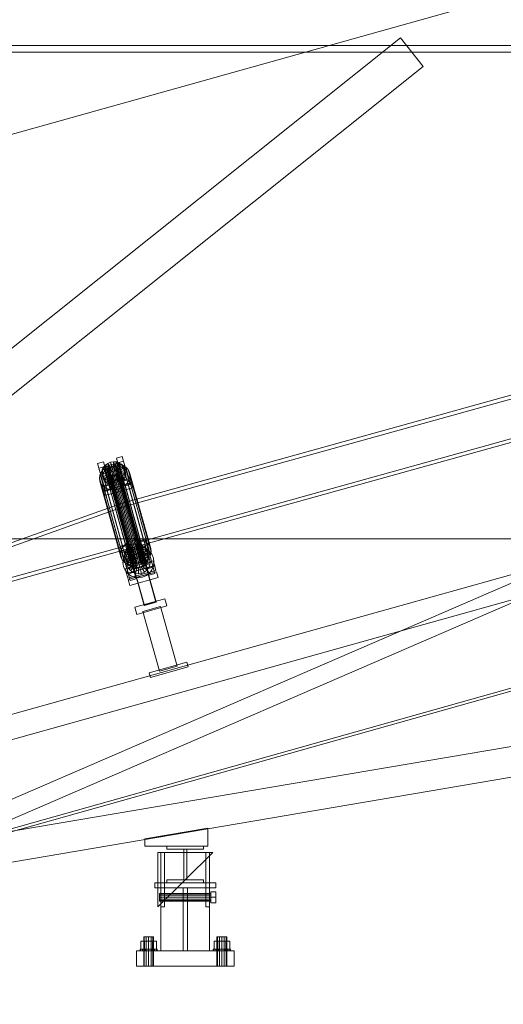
# Model space of a CAD drawing. Header units: millimetres. Extents: x -1970 to 61924, y -58230 to 6847.
# Tile 434 of 656: x 1734 to 2526, y -62 to 1550. Entities that reach past the tile are written whole.
import ezdxf

# ---------------------------------------------------------------- set-up
doc = ezdxf.new("R2010")
doc.units = ezdxf.units.MM
for name, color, linetype, lineweight in [('COTAS_O', 1, 'Continuous', 0), ('COTAS_P', 1, 'Continuous', 0), ('lateral_C01', 7, 'Continuous', 0), ('lateral_tolva', 7, 'Continuous', 0)]:
    doc.layers.add(name, color=color, linetype=linetype, lineweight=lineweight)
doc.dimstyles.new('R19_100', dxfattribs={"dimtxt": 250, "dimasz": 150, "dimexe": 150, "dimexo": 80, "dimgap": 100, "dimtad": 1, "dimtih": 1, "dimtoh": 1, "dimdsep": 46, "dimcen": 0.09, "dimadec": 0, "dimazin": 0, "dimtfac": 1, "dimtdec": 4, "dimtofl": 0, "dimtmove": 0, "dimatfit": 3, "dimfxl": 1, "dimtolj": 1, "dimtzin": 0, "dimarcsym": 0})

# ---------------------------------------------------------------- blocks, each defined once
blk = doc.blocks.new('DIM_R26_1')
at = {"layer": 'COTAS_P'}
for p, q in [((807.3, 1106.7), (9950.7, 3666.7)), ((9950.7, 3666.7), (9794.1, 3669.6)), ((9950.7, 3666.7), (9818.4, 3582.9)), ((10193.4, 2800), (9950.7, 3666.7)), ((807.3, 1106.7), (939.7, 1190.4)), ((1050, 240), (807.3, 1106.7)), ((807.3, 1106.7), (963.9, 1103.8))]:
    blk.add_line(p, q, dxfattribs=at)
blk.add_text('9495 P', height=250, rotation=15.6414, dxfattribs=at).set_placement((5352.1, 2483))
blk = doc.blocks.new('DIM_R26_17')
at = {"layer": 'COTAS_O'}
for p, q in [((1349.2, 1600), (1349.2, 700)), ((4799.2, 1600), (4799.2, 700)), ((1349.2, 700), (1499.2, 745)), ((4799.2, 700), (4649.2, 745)), ((1349.2, 700), (4799.2, 700)), ((1349.2, 700), (1499.2, 655)), ((4799.2, 700), (4649.2, 655))]:
    blk.add_line(p, q, dxfattribs=at)
blk.add_text('3450 O', height=250, dxfattribs=at).set_placement((3074.2, 800))
blk = doc.blocks.new('DIM_R26_28')
at = {"layer": 'COTAS_P'}
for p, q in [((-850, 0), (-850, -2500)), ((61924.1, 0), (61924.1, -2500)), ((-850, -2500), (-700, -2455)), ((61924.1, -2500), (61774.1, -2455)), ((-850, -2500), (61924.1, -2500)), ((-850, -2500), (-700, -2545)), ((61924.1, -2500), (61774.1, -2545))]:
    blk.add_line(p, q, dxfattribs=at)
blk.add_text('62774.13 P', height=250, dxfattribs=at).set_placement((30537.1, -2400))

msp = doc.modelspace()

# ---------------------------------------------------------------- linework, layer by layer
at = {"layer": 'lateral_C01'}
for p, q in [((1103.221, 51.156), (10242.208, 2626.749)), ((1104.577, 46.344), (10243.564, 2621.936)), ((2846.1, 1020.894), (1901.94, 758.281)), ((1903.548, 752.5), (2847.707, 1015.113)), ((1920.384, 691.969), (2864.544, 954.582)), ((2866.152, 948.801), (1921.992, 686.188)), ((1861.981, 823.4), (1871.61, 826.096)), ((1864.132, 815.664), (1861.981, 823.4)), ((1861.981, 823.4), (1872.613, 785.546)), ((1871.61, 826.096), (1873.762, 818.36)), ((1882.243, 788.242), (1871.61, 826.096)), ((1874.658, 820.786), (1878.651, 823.519)), ((1878.651, 823.519), (1883.243, 825.355)), ((1883.283, 816.599), (1878.651, 823.519)), ((1878.651, 823.519), (1880.495, 816.888)), ((1883.243, 825.355), (1888.122, 826.17)), ((1885.458, 817.469), (1883.243, 825.355)), ((1883.243, 825.355), (1885.087, 818.724)), ((1884.284, 821.561), (1890.806, 822.651)), ((1887.769, 817.855), (1888.122, 826.17)), ((1888.122, 826.17), (1892.955, 825.909)), ((1888.122, 826.17), (1889.966, 819.539)), ((1890.058, 817.731), (1892.955, 825.909)), ((1890.806, 822.651), (1897.268, 822.301)), ((1890.806, 822.651), (1925.39, 698.316)), ((1892.17, 817.106), (1897.413, 824.589)), ((1892.796, 832.028), (1902.425, 834.724)), ((1894.947, 824.292), (1892.796, 832.028)), ((1892.796, 832.028), (1903.428, 794.174)), ((1892.955, 825.909), (1897.413, 824.589)), ((1892.955, 825.909), (1894.799, 819.278)), ((1904.577, 826.988), (1894.947, 824.292)), ((1905.58, 786.437), (1894.947, 824.292)), ((1897.413, 824.589), (1901.192, 822.299)), ((1897.413, 824.589), (1899.257, 817.958)), ((1902.425, 834.724), (1904.577, 826.988)), ((1913.058, 796.87), (1902.425, 834.724)), ((1904.577, 826.988), (1915.21, 789.133)), ((1873.762, 818.36), (1864.132, 815.664)), ((1874.765, 777.81), (1864.132, 815.664)), ((1865.915, 805.614), (1868.637, 810.851)), ((1868.637, 810.851), (1872.808, 815.453)), ((1868.637, 810.851), (1903.22, 686.517)), ((1868.689, 809.301), (1869.502, 813.427)), ((1878.564, 809.864), (1868.689, 809.301)), ((1868.689, 809.301), (1870.534, 802.67)), ((1869.155, 805.248), (1868.689, 809.301)), ((1878.785, 807.945), (1869.155, 805.248)), ((1869.502, 813.427), (1871.538, 817.344)), ((1878.949, 811.819), (1869.502, 813.427)), ((1869.502, 813.427), (1871.346, 806.796)), ((1871.346, 806.796), (1870.534, 802.67)), ((1873.382, 810.713), (1871.346, 806.796)), ((1871.346, 806.796), (1880.793, 805.187)), ((1871.538, 817.344), (1874.658, 820.786)), ((1879.913, 813.674), (1871.538, 817.344)), ((1871.538, 817.344), (1873.382, 810.713)), ((1872.808, 815.453), (1878.145, 819.106)), ((1872.808, 815.453), (1907.391, 691.118)), ((1876.503, 814.155), (1873.382, 810.713)), ((1873.382, 810.713), (1881.758, 807.043)), ((1873.762, 818.36), (1884.395, 780.506)), ((1881.392, 815.305), (1874.658, 820.786)), ((1874.658, 820.786), (1876.503, 814.155)), ((1880.495, 816.888), (1876.503, 814.155)), ((1876.503, 814.155), (1883.236, 808.673)), ((1878.145, 819.106), (1884.284, 821.561)), ((1878.145, 819.106), (1912.728, 694.771)), ((1878.257, 810.969), (1878.642, 812.924)), ((1878.477, 809.05), (1878.257, 810.969)), ((1878.257, 810.969), (1918.373, 666.741)), ((1879.289, 807.295), (1878.477, 809.05)), ((1878.477, 809.05), (1918.594, 664.821)), ((1878.949, 811.819), (1878.564, 809.864)), ((1880.408, 803.233), (1878.564, 809.864)), ((1878.564, 809.864), (1878.785, 807.945)), ((1878.642, 812.924), (1879.606, 814.779)), ((1878.642, 812.924), (1918.758, 668.695)), ((1880.629, 801.313), (1878.785, 807.945)), ((1878.785, 807.945), (1879.596, 806.19)), ((1879.913, 813.674), (1878.949, 811.819)), ((1880.793, 805.187), (1878.949, 811.819)), ((1880.635, 805.826), (1879.289, 807.295)), ((1879.289, 807.295), (1919.405, 663.067)), ((1879.606, 814.779), (1881.084, 816.41)), ((1879.606, 814.779), (1919.722, 670.551)), ((1881.392, 815.305), (1879.913, 813.674)), ((1881.758, 807.043), (1879.913, 813.674)), ((1885.087, 818.724), (1880.495, 816.888)), ((1880.495, 816.888), (1885.127, 809.968)), ((1880.793, 805.187), (1881.758, 807.043)), ((1881.084, 816.41), (1882.975, 817.704)), ((1881.084, 816.41), (1921.201, 672.182)), ((1883.283, 816.599), (1881.392, 815.305)), ((1883.236, 808.673), (1881.392, 815.305)), ((1881.758, 807.043), (1883.236, 808.673)), ((1882.975, 817.704), (1885.15, 818.574)), ((1882.975, 817.704), (1923.092, 673.476)), ((1883.236, 808.673), (1885.127, 809.968)), ((1885.458, 817.469), (1883.283, 816.599)), ((1885.127, 809.968), (1883.283, 816.599)), ((1884.284, 821.561), (1918.867, 697.226)), ((1889.966, 819.539), (1885.087, 818.724)), ((1885.087, 818.724), (1887.302, 810.838)), ((1885.127, 809.968), (1887.302, 810.838)), ((1885.15, 818.574), (1887.461, 818.96)), ((1885.15, 818.574), (1925.267, 674.346)), ((1887.769, 817.855), (1885.458, 817.469)), ((1887.302, 810.838), (1885.458, 817.469)), ((1887.302, 810.838), (1889.613, 811.224)), ((1887.461, 818.96), (1889.751, 818.836)), ((1887.461, 818.96), (1927.578, 674.732)), ((1890.058, 817.731), (1887.769, 817.855)), ((1889.613, 811.224), (1887.769, 817.855)), ((1889.966, 819.539), (1889.613, 811.224)), ((1889.613, 811.224), (1891.903, 811.1)), ((1889.751, 818.836), (1891.863, 818.211)), ((1889.751, 818.836), (1929.867, 674.608)), ((1894.799, 819.278), (1889.966, 819.539)), ((1892.17, 817.106), (1890.058, 817.731)), ((1891.903, 811.1), (1890.058, 817.731)), ((1893.204, 806.543), (1891.313, 805.248)), ((1891.863, 818.211), (1893.653, 817.127)), ((1891.863, 818.211), (1931.979, 673.983)), ((1894.799, 819.278), (1891.903, 811.1)), ((1891.903, 811.1), (1894.014, 810.475)), ((1893.96, 816.021), (1892.17, 817.106)), ((1894.014, 810.475), (1892.17, 817.106)), ((1894.682, 808.173), (1893.204, 806.543)), ((1893.204, 806.543), (1933.32, 662.314)), ((1893.511, 805.438), (1894.989, 807.068)), ((1893.653, 817.127), (1894.999, 815.657)), ((1893.653, 817.127), (1933.769, 672.898)), ((1893.96, 816.021), (1901.192, 822.299)), ((1895.307, 814.552), (1893.96, 816.021)), ((1895.805, 809.39), (1893.96, 816.021)), ((1899.257, 817.958), (1894.014, 810.475)), ((1894.014, 810.475), (1895.805, 809.39)), ((1895.646, 810.029), (1894.682, 808.173)), ((1894.682, 808.173), (1934.798, 663.945)), ((1899.257, 817.958), (1894.799, 819.278)), ((1894.989, 807.068), (1895.954, 808.924)), ((1894.989, 807.068), (1903.365, 803.398)), ((1896.834, 800.437), (1894.989, 807.068)), ((1894.999, 815.657), (1895.811, 813.903)), ((1894.999, 815.657), (1935.116, 671.429)), ((1895.307, 814.552), (1904.035, 819.197)), ((1896.118, 812.798), (1895.307, 814.552)), ((1897.151, 807.921), (1895.307, 814.552)), ((1896.031, 811.983), (1895.646, 810.029)), ((1895.646, 810.029), (1935.763, 665.801)), ((1903.037, 815.668), (1895.805, 809.39)), ((1895.805, 809.39), (1897.151, 807.921)), ((1895.811, 813.903), (1896.031, 811.983)), ((1935.927, 669.675), (1895.811, 813.903)), ((1895.954, 808.924), (1896.339, 810.878)), ((1895.954, 808.924), (1905.401, 807.315)), ((1897.798, 802.293), (1895.954, 808.924)), ((1896.031, 811.983), (1936.148, 667.755)), ((1905.748, 815.494), (1896.118, 812.798)), ((1896.118, 812.798), (1897.963, 806.166)), ((1896.339, 810.878), (1896.118, 812.798)), ((1896.339, 810.878), (1906.214, 811.441)), ((1898.183, 804.247), (1896.339, 810.878)), ((1905.88, 812.566), (1897.151, 807.921)), ((1897.151, 807.921), (1897.963, 806.166)), ((1897.268, 822.301), (1903.228, 820.536)), ((1897.268, 822.301), (1931.851, 697.966)), ((1897.963, 806.166), (1907.592, 808.863)), ((1903.037, 815.668), (1899.257, 817.958)), ((1901.192, 822.299), (1904.035, 819.197)), ((1901.192, 822.299), (1903.037, 815.668)), ((1905.88, 812.566), (1903.037, 815.668)), ((1903.228, 820.536), (1908.28, 817.476)), ((1903.228, 820.536), (1937.811, 696.201)), ((1905.401, 807.315), (1903.365, 803.398)), ((1904.035, 819.197), (1905.748, 815.494)), ((1904.035, 819.197), (1905.88, 812.566)), ((1906.214, 811.441), (1905.401, 807.315)), ((1905.401, 807.315), (1907.245, 800.684)), ((1907.592, 808.863), (1905.748, 815.494)), ((1905.748, 815.494), (1906.214, 811.441)), ((1907.592, 808.863), (1905.88, 812.566)), ((1906.214, 811.441), (1908.058, 804.81)), ((1908.058, 804.81), (1907.592, 808.863)), ((1908.28, 817.476), (1912.08, 813.329)), ((1908.28, 817.476), (1942.863, 693.141)), ((1912.08, 813.329), (1914.37, 808.378)), ((1912.08, 813.329), (1946.663, 688.994)), ((1914.37, 808.378), (1914.993, 802.96)), ((1948.953, 684.043), (1914.37, 808.378)), ((1864.829, 800.099), (1865.915, 805.614)), ((1865.451, 794.681), (1864.829, 800.099)), ((1864.829, 800.099), (1899.412, 675.764)), ((1867.741, 789.73), (1865.451, 794.681)), ((1865.451, 794.681), (1900.034, 670.347)), ((1865.915, 805.614), (1900.498, 681.28)), ((1869.155, 805.248), (1871, 798.617)), ((1870.868, 801.545), (1869.155, 805.248)), ((1869.281, 786.314), (1915.504, 799.256)), ((1870.534, 802.67), (1880.408, 803.233)), ((1870.534, 802.67), (1871, 798.617)), ((1879.596, 806.19), (1870.868, 801.545)), ((1870.868, 801.545), (1872.712, 794.914)), ((1873.711, 798.443), (1870.868, 801.545)), ((1871, 798.617), (1880.629, 801.313)), ((1871, 798.617), (1872.712, 794.914)), ((1917.656, 791.52), (1871.433, 778.578)), ((1917.719, 791.37), (1871.497, 778.428)), ((1872.712, 794.914), (1881.44, 799.559)), ((1872.712, 794.914), (1875.555, 791.812)), ((1880.943, 804.721), (1873.711, 798.443)), ((1873.711, 798.443), (1875.555, 791.812)), ((1877.49, 796.153), (1873.711, 798.443)), ((1875.555, 791.812), (1882.787, 798.09)), ((1875.555, 791.812), (1879.334, 789.522)), ((1882.733, 803.636), (1877.49, 796.153)), ((1877.49, 796.153), (1879.334, 789.522)), ((1881.948, 794.833), (1877.49, 796.153)), ((1879.334, 789.522), (1884.577, 797.005)), ((1881.44, 799.559), (1879.596, 806.19)), ((1879.596, 806.19), (1880.943, 804.721)), ((1880.408, 803.233), (1880.793, 805.187)), ((1880.629, 801.313), (1880.408, 803.233)), ((1881.44, 799.559), (1880.629, 801.313)), ((1882.425, 804.742), (1880.635, 805.826)), ((1880.635, 805.826), (1920.752, 661.598)), ((1882.787, 798.09), (1880.943, 804.721)), ((1880.943, 804.721), (1882.733, 803.636)), ((1882.787, 798.09), (1881.44, 799.559)), ((1884.845, 803.011), (1881.948, 794.833)), ((1881.948, 794.833), (1883.793, 788.202)), ((1886.781, 794.572), (1881.948, 794.833)), ((1884.537, 804.116), (1882.425, 804.742)), ((1882.425, 804.742), (1922.542, 660.513)), ((1884.577, 797.005), (1882.733, 803.636)), ((1882.733, 803.636), (1884.845, 803.011)), ((1884.577, 797.005), (1882.787, 798.09)), ((1883.793, 788.202), (1886.689, 796.38)), ((1883.805, 786.343), (1903.064, 791.736)), ((1903.133, 791.491), (1883.873, 786.098)), ((1886.827, 803.992), (1884.537, 804.116)), ((1884.537, 804.116), (1924.654, 659.888)), ((1886.689, 796.38), (1884.577, 797.005)), ((1886.689, 796.38), (1884.845, 803.011)), ((1884.845, 803.011), (1887.134, 802.887)), ((1888.978, 796.256), (1886.689, 796.38)), ((1887.134, 802.887), (1886.781, 794.572)), ((1891.66, 795.387), (1886.781, 794.572)), ((1886.781, 794.572), (1888.626, 787.941)), ((1889.138, 804.379), (1886.827, 803.992)), ((1886.827, 803.992), (1926.943, 659.764)), ((1887.134, 802.887), (1889.445, 803.273)), ((1888.978, 796.256), (1887.134, 802.887)), ((1888.626, 787.941), (1888.978, 796.256)), ((1891.29, 796.642), (1888.978, 796.256)), ((1891.313, 805.248), (1889.138, 804.379)), ((1889.138, 804.379), (1929.254, 660.15)), ((1889.445, 803.273), (1891.62, 804.143)), ((1889.445, 803.273), (1891.66, 795.387)), ((1891.29, 796.642), (1889.445, 803.273)), ((1893.465, 797.512), (1891.29, 796.642)), ((1893.505, 788.756), (1891.29, 796.642)), ((1891.313, 805.248), (1931.429, 661.02)), ((1891.62, 804.143), (1893.511, 805.438)), ((1891.62, 804.143), (1896.252, 797.223)), ((1893.465, 797.512), (1891.62, 804.143)), ((1896.252, 797.223), (1891.66, 795.387)), ((1891.66, 795.387), (1893.505, 788.756)), ((1895.356, 798.806), (1893.465, 797.512)), ((1898.097, 790.592), (1893.465, 797.512)), ((1893.505, 788.756), (1898.097, 790.592)), ((1893.511, 805.438), (1900.245, 799.956)), ((1895.356, 798.806), (1893.511, 805.438)), ((1896.834, 800.437), (1895.356, 798.806)), ((1902.089, 793.325), (1895.356, 798.806)), ((1900.245, 799.956), (1896.252, 797.223)), ((1896.252, 797.223), (1898.097, 790.592)), ((1897.798, 802.293), (1896.834, 800.437)), ((1905.209, 796.767), (1896.834, 800.437)), ((1898.183, 804.247), (1897.798, 802.293)), ((1907.245, 800.684), (1897.798, 802.293)), ((1897.963, 806.166), (1898.183, 804.247)), ((1898.097, 790.592), (1902.089, 793.325)), ((1908.058, 804.81), (1898.183, 804.247)), ((1903.365, 803.398), (1900.245, 799.956)), ((1900.245, 799.956), (1902.089, 793.325)), ((1902.089, 793.325), (1905.209, 796.767)), ((1903.064, 791.736), (1903.133, 791.491)), ((1957.695, 596.625), (1903.064, 791.736)), ((1903.133, 791.491), (1957.764, 596.38)), ((1903.365, 803.398), (1905.209, 796.767)), ((1913.058, 796.87), (1903.428, 794.174)), ((1903.428, 794.174), (1905.58, 786.437)), ((1905.209, 796.767), (1907.245, 800.684)), ((1911.185, 792.208), (1907.013, 787.606)), ((1907.245, 800.684), (1908.058, 804.81)), ((1913.906, 797.445), (1911.185, 792.208)), ((1911.185, 792.208), (1945.768, 667.873)), ((1915.21, 789.133), (1913.058, 796.87)), ((1914.993, 802.96), (1913.906, 797.445)), ((1913.906, 797.445), (1948.489, 673.11)), ((1914.993, 802.96), (1949.576, 678.625)), ((1915.504, 799.256), (1917.656, 791.52)), ((1917.719, 791.37), (1915.504, 799.256)), ((1917.656, 791.52), (1919.871, 783.633)), ((1919.871, 783.633), (1917.719, 791.37)), ((1871.542, 785.583), (1867.741, 789.73)), ((1867.741, 789.73), (1902.324, 665.395)), ((1871.433, 778.578), (1869.281, 786.314)), ((1869.281, 786.314), (1871.497, 778.428)), ((1873.648, 770.692), (1871.433, 778.578)), ((1871.497, 778.428), (1873.648, 770.692)), ((1876.594, 782.523), (1871.542, 785.583)), ((1871.542, 785.583), (1906.125, 661.248)), ((1882.243, 788.242), (1872.613, 785.546)), ((1872.613, 785.546), (1874.765, 777.81)), ((1873.648, 770.692), (1919.871, 783.633)), ((1874.765, 777.81), (1884.395, 780.506)), ((1882.554, 780.758), (1876.594, 782.523)), ((1876.594, 782.523), (1911.177, 658.188)), ((1879.334, 789.522), (1883.793, 788.202)), ((1884.395, 780.506), (1882.243, 788.242)), ((1889.015, 780.408), (1882.554, 780.758)), ((1882.554, 780.758), (1917.137, 656.423)), ((1883.793, 788.202), (1888.626, 787.941)), ((1883.873, 786.098), (1883.805, 786.343)), ((1938.436, 591.233), (1883.805, 786.343)), ((1938.505, 590.987), (1883.873, 786.098)), ((1888.626, 787.941), (1893.505, 788.756)), ((1895.537, 781.498), (1889.015, 780.408)), ((1889.015, 780.408), (1923.598, 656.074)), ((1901.676, 783.953), (1895.537, 781.498)), ((1895.537, 781.498), (1930.12, 657.164)), ((1907.013, 787.606), (1901.676, 783.953)), ((1901.676, 783.953), (1936.259, 659.619)), ((1905.58, 786.437), (1915.21, 789.133)), ((1907.013, 787.606), (1941.596, 663.271)), ((1901.94, 758.281), (995.816, 434.805)), ((1920.384, 691.969), (1901.94, 758.281)), ((1901.94, 758.281), (1903.548, 752.5)), ((997.424, 429.024), (1903.548, 752.5)), ((1903.548, 752.5), (1921.992, 686.188)), ((1912.728, 694.771), (1907.391, 691.118)), ((1918.867, 697.226), (1912.728, 694.771)), ((1925.39, 698.316), (1918.867, 697.226)), ((1931.851, 697.966), (1925.39, 698.316)), ((1930.453, 696.641), (1940.082, 699.337)), ((1932.604, 688.905), (1930.453, 696.641)), ((1930.453, 696.641), (1941.085, 658.787)), ((1937.811, 696.201), (1931.851, 697.966)), ((1942.863, 693.141), (1937.811, 696.201)), ((1940.082, 699.337), (1942.234, 691.601)), ((1950.715, 661.483), (1940.082, 699.337)), ((995.816, 434.805), (1920.384, 691.969)), ((1921.992, 686.188), (997.424, 429.024)), ((1900.498, 681.28), (1899.412, 675.764)), ((1899.638, 688.014), (1909.267, 690.71)), ((1901.79, 680.277), (1899.638, 688.014)), ((1899.638, 688.014), (1910.27, 650.159)), ((1903.22, 686.517), (1900.498, 681.28)), ((1911.419, 682.973), (1901.79, 680.277)), ((1912.422, 642.423), (1901.79, 680.277)), ((1902.417, 678.215), (1912.047, 680.911)), ((1902.417, 678.215), (1915.359, 631.993)), ((1907.391, 691.118), (1903.22, 686.517)), ((1906.346, 673.914), (1907.159, 678.04)), ((1906.703, 674.182), (1910.68, 679.487)), ((1907.159, 678.04), (1909.195, 681.957)), ((1916.606, 676.432), (1907.159, 678.04)), ((1907.159, 678.04), (1909.003, 671.409)), ((1909.195, 681.957), (1912.315, 685.4)), ((1917.571, 678.287), (1909.195, 681.957)), ((1909.195, 681.957), (1911.039, 675.326)), ((1909.267, 690.71), (1911.419, 682.973)), ((1919.9, 652.855), (1909.267, 690.71)), ((1910.68, 679.487), (1915.895, 683.582)), ((1914.16, 678.768), (1911.039, 675.326)), ((1911.419, 682.973), (1922.052, 645.119)), ((1924.988, 634.689), (1912.047, 680.911)), ((1912.315, 685.4), (1916.308, 688.132)), ((1919.049, 679.918), (1912.315, 685.4)), ((1912.315, 685.4), (1914.16, 678.768)), ((1918.152, 681.501), (1914.16, 678.768)), ((1914.16, 678.768), (1920.893, 673.287)), ((1915.256, 675.013), (1919.157, 678.076)), ((1915.895, 683.582), (1921.992, 686.188)), ((1916.308, 688.132), (1920.9, 689.968)), ((1920.94, 681.212), (1916.308, 688.132)), ((1916.308, 688.132), (1918.152, 681.501)), ((1917.571, 678.287), (1916.606, 676.432)), ((1919.049, 679.918), (1917.571, 678.287)), ((1919.415, 671.656), (1917.571, 678.287)), ((1922.744, 683.337), (1918.152, 681.501)), ((1918.152, 681.501), (1922.784, 674.581)), ((1920.94, 681.212), (1919.049, 679.918)), ((1920.893, 673.287), (1919.049, 679.918)), ((1919.157, 678.076), (1923.718, 680.025)), ((1924.254, 669.472), (1919.157, 678.076)), ((1920.9, 689.968), (1925.779, 690.784)), ((1923.115, 682.082), (1920.9, 689.968)), ((1920.9, 689.968), (1922.744, 683.337)), ((1923.115, 682.082), (1920.94, 681.212)), ((1922.784, 674.581), (1920.94, 681.212)), ((1921.992, 686.188), (1928.556, 687.127)), ((1927.623, 684.153), (1922.744, 683.337)), ((1922.744, 683.337), (1924.959, 675.451)), ((1925.426, 682.468), (1923.115, 682.082)), ((1924.959, 675.451), (1923.115, 682.082)), ((1923.718, 680.025), (1928.628, 680.728)), ((1926.414, 670.396), (1923.718, 680.025)), ((1925.426, 682.468), (1925.779, 690.784)), ((1927.715, 682.344), (1925.426, 682.468)), ((1927.27, 675.837), (1925.426, 682.468)), ((1925.779, 690.784), (1930.612, 690.522)), ((1925.779, 690.784), (1927.623, 684.153)), ((1927.623, 684.153), (1927.27, 675.837)), ((1932.456, 683.891), (1927.623, 684.153)), ((1927.715, 682.344), (1930.612, 690.522)), ((1929.827, 681.719), (1927.715, 682.344)), ((1929.56, 675.713), (1927.715, 682.344)), ((1928.556, 687.127), (1935.139, 686.335)), ((1928.74, 670.728), (1928.628, 680.728)), ((1928.628, 680.728), (1933.552, 680.135)), ((1932.456, 683.891), (1929.56, 675.713)), ((1929.827, 681.719), (1935.07, 689.202)), ((1931.617, 680.635), (1929.827, 681.719)), ((1931.672, 675.088), (1929.827, 681.719)), ((1930.612, 690.522), (1935.07, 689.202)), ((1930.612, 690.522), (1932.456, 683.891)), ((1931.072, 670.448), (1933.552, 680.135)), ((1931.617, 680.635), (1938.849, 686.913)), ((1932.964, 679.165), (1931.617, 680.635)), ((1933.462, 674.003), (1931.617, 680.635)), ((1936.914, 682.571), (1931.672, 675.088)), ((1936.914, 682.571), (1932.456, 683.891)), ((1942.234, 691.601), (1932.604, 688.905)), ((1943.237, 651.051), (1932.604, 688.905)), ((1932.964, 679.165), (1941.692, 683.811)), ((1933.775, 677.411), (1932.964, 679.165)), ((1934.808, 672.534), (1932.964, 679.165)), ((1933.232, 686.843), (1942.862, 689.539)), ((1933.232, 686.843), (1946.174, 640.62)), ((1933.253, 669.573), (1938.156, 678.289)), ((1940.694, 680.282), (1933.462, 674.003)), ((1933.552, 680.135), (1938.156, 678.289)), ((1943.405, 680.107), (1933.775, 677.411)), ((1933.775, 677.411), (1935.62, 670.78)), ((1933.996, 675.491), (1933.775, 677.411)), ((1935.07, 689.202), (1938.849, 686.913)), ((1935.07, 689.202), (1936.914, 682.571)), ((1935.139, 686.335), (1941.293, 683.867)), ((1940.694, 680.282), (1936.914, 682.571)), ((1938.156, 678.289), (1942.124, 675.313)), ((1938.849, 686.913), (1941.692, 683.811)), ((1938.849, 686.913), (1940.694, 680.282)), ((1943.537, 677.179), (1940.694, 680.282)), ((1941.293, 683.867), (1946.599, 679.889)), ((1941.692, 683.811), (1943.405, 680.107)), ((1941.692, 683.811), (1943.537, 677.179)), ((1942.234, 691.601), (1952.867, 653.747)), ((1955.803, 643.317), (1942.862, 689.539)), ((1946.663, 688.994), (1942.863, 693.141)), ((1945.249, 673.476), (1943.405, 680.107)), ((1943.405, 680.107), (1943.871, 676.054)), ((1946.599, 679.889), (1950.694, 674.674)), ((1948.953, 684.043), (1946.663, 688.994)), ((1948.489, 673.11), (1949.576, 678.625)), ((1949.576, 678.625), (1948.953, 684.043)), ((1899.412, 675.764), (1900.034, 670.347)), ((1900.034, 670.347), (1902.324, 665.395)), ((1902.324, 665.395), (1906.125, 661.248)), ((1903.442, 661.445), (1904.234, 668.028)), ((1904.381, 654.881), (1903.442, 661.445)), ((1904.234, 668.028), (1906.703, 674.182)), ((1906.125, 661.248), (1911.177, 658.188)), ((1916.221, 674.478), (1906.346, 673.914)), ((1906.346, 673.914), (1908.191, 667.283)), ((1906.812, 669.862), (1906.346, 673.914)), ((1916.442, 672.558), (1906.812, 669.862)), ((1906.812, 669.862), (1908.657, 663.231)), ((1908.525, 666.158), (1906.812, 669.862)), ((1906.939, 650.928), (1953.161, 663.869)), ((1909.003, 671.409), (1908.191, 667.283)), ((1908.191, 667.283), (1918.066, 667.846)), ((1908.191, 667.283), (1908.657, 663.231)), ((1917.253, 670.804), (1908.525, 666.158)), ((1908.525, 666.158), (1910.369, 659.527)), ((1911.368, 663.056), (1908.525, 666.158)), ((1908.657, 663.231), (1918.286, 665.927)), ((1908.657, 663.231), (1910.369, 659.527)), ((1911.039, 675.326), (1909.003, 671.409)), ((1909.003, 671.409), (1918.451, 669.801)), ((1909.842, 661.516), (1910.434, 666.441)), ((1919.841, 661.628), (1909.842, 661.516)), ((1910.544, 656.606), (1909.842, 661.516)), ((1910.369, 659.527), (1919.098, 664.172)), ((1910.434, 666.441), (1912.281, 671.044)), ((1920.122, 663.961), (1910.434, 666.441)), ((1911.039, 675.326), (1919.415, 671.656)), ((1918.6, 669.334), (1911.368, 663.056)), ((1911.368, 663.056), (1913.212, 656.425)), ((1915.147, 660.767), (1911.368, 663.056)), ((1912.281, 671.044), (1915.256, 675.013)), ((1920.996, 666.141), (1912.281, 671.044)), ((1913.212, 656.425), (1920.444, 662.703)), ((1920.39, 668.25), (1915.147, 660.767)), ((1922.406, 668.021), (1915.256, 675.013)), ((1916.606, 676.432), (1916.221, 674.478)), ((1918.066, 667.846), (1916.221, 674.478)), ((1916.221, 674.478), (1916.442, 672.558)), ((1918.286, 665.927), (1916.442, 672.558)), ((1916.442, 672.558), (1917.253, 670.804)), ((1918.451, 669.801), (1916.606, 676.432)), ((1916.992, 654.136), (1922.234, 661.619)), ((1919.098, 664.172), (1917.253, 670.804)), ((1917.253, 670.804), (1918.6, 669.334)), ((1918.066, 667.846), (1918.451, 669.801)), ((1918.286, 665.927), (1918.066, 667.846)), ((1919.098, 664.172), (1918.286, 665.927)), ((1918.758, 668.695), (1918.373, 666.741)), ((1918.373, 666.741), (1918.594, 664.821)), ((1918.451, 669.801), (1919.415, 671.656)), ((1918.594, 664.821), (1919.405, 663.067)), ((1920.444, 662.703), (1918.6, 669.334)), ((1918.6, 669.334), (1920.39, 668.25)), ((1919.722, 670.551), (1918.758, 668.695)), ((1920.444, 662.703), (1919.098, 664.172)), ((1919.405, 663.067), (1920.752, 661.598)), ((1919.415, 671.656), (1920.893, 673.287)), ((1922.502, 667.624), (1919.605, 659.446)), ((1921.201, 672.182), (1919.722, 670.551)), ((1919.841, 661.628), (1920.122, 663.961)), ((1920.174, 659.302), (1919.841, 661.628)), ((1920.122, 663.961), (1920.996, 666.141)), ((1922.234, 661.619), (1920.39, 668.25)), ((1920.39, 668.25), (1922.502, 667.624)), ((1922.234, 661.619), (1920.444, 662.703)), ((1920.752, 661.598), (1922.542, 660.513)), ((1920.893, 673.287), (1922.784, 674.581)), ((1920.996, 666.141), (1922.406, 668.021)), ((1923.092, 673.476), (1921.201, 672.182)), ((1924.346, 660.993), (1922.234, 661.619)), ((1922.406, 668.021), (1924.254, 669.472)), ((1924.346, 660.993), (1922.502, 667.624)), ((1922.502, 667.624), (1924.791, 667.501)), ((1922.784, 674.581), (1924.959, 675.451)), ((1925.267, 674.346), (1923.092, 673.476)), ((1924.254, 669.472), (1926.414, 670.396)), ((1924.791, 667.501), (1924.439, 659.185)), ((1924.791, 667.501), (1927.102, 667.887)), ((1926.636, 660.869), (1924.791, 667.501)), ((1924.959, 675.451), (1927.27, 675.837)), ((1927.578, 674.732), (1925.267, 674.346)), ((1926.414, 670.396), (1928.74, 670.728)), ((1928.947, 661.256), (1926.636, 660.869)), ((1927.102, 667.887), (1929.277, 668.757)), ((1927.102, 667.887), (1929.317, 660)), ((1928.947, 661.256), (1927.102, 667.887)), ((1927.27, 675.837), (1929.56, 675.713)), ((1929.867, 674.608), (1927.578, 674.732)), ((1928.74, 670.728), (1931.072, 670.448)), ((1931.122, 662.125), (1928.947, 661.256)), ((1931.162, 653.369), (1928.947, 661.256)), ((1929.277, 668.757), (1931.168, 670.051)), ((1929.277, 668.757), (1933.909, 661.837)), ((1931.122, 662.125), (1929.277, 668.757)), ((1933.909, 661.837), (1929.317, 660)), ((1929.56, 675.713), (1931.672, 675.088)), ((1931.979, 673.983), (1929.867, 674.608)), ((1931.072, 670.448), (1933.253, 669.573)), ((1933.013, 663.42), (1931.122, 662.125)), ((1935.754, 655.206), (1931.122, 662.125)), ((1931.168, 670.051), (1932.647, 671.681)), ((1931.168, 670.051), (1937.902, 664.569)), ((1933.013, 663.42), (1931.168, 670.051)), ((1931.429, 661.02), (1933.32, 662.314)), ((1931.672, 675.088), (1933.462, 674.003)), ((1933.769, 672.898), (1931.979, 673.983)), ((1932.647, 671.681), (1933.611, 673.537)), ((1932.647, 671.681), (1941.022, 668.011)), ((1934.491, 665.05), (1932.647, 671.681)), ((1934.491, 665.05), (1933.013, 663.42)), ((1939.746, 657.938), (1933.013, 663.42)), ((1933.253, 669.573), (1935.133, 668.164)), ((1933.32, 662.314), (1934.798, 663.945)), ((1933.462, 674.003), (1934.808, 672.534)), ((1933.611, 673.537), (1933.996, 675.491)), ((1933.611, 673.537), (1943.058, 671.929)), ((1935.455, 666.906), (1933.611, 673.537)), ((1935.116, 671.429), (1933.769, 672.898)), ((1937.902, 664.569), (1933.909, 661.837)), ((1933.909, 661.837), (1935.754, 655.206)), ((1933.996, 675.491), (1943.871, 676.054)), ((1935.84, 668.86), (1933.996, 675.491)), ((1935.455, 666.906), (1934.491, 665.05)), ((1942.867, 661.38), (1934.491, 665.05)), ((1934.798, 663.945), (1935.763, 665.801)), ((1943.537, 677.179), (1934.808, 672.534)), ((1934.808, 672.534), (1935.62, 670.78)), ((1935.927, 669.675), (1935.116, 671.429)), ((1935.133, 668.164), (1942.124, 675.313)), ((1935.133, 668.164), (1936.584, 666.316)), ((1935.84, 668.86), (1935.455, 666.906)), ((1944.903, 665.298), (1935.455, 666.906)), ((1935.62, 670.78), (1945.249, 673.476)), ((1935.62, 670.78), (1935.84, 668.86)), ((1935.763, 665.801), (1936.148, 667.755)), ((1945.715, 669.423), (1935.84, 668.86)), ((1936.148, 667.755), (1935.927, 669.675)), ((1936.259, 659.619), (1941.596, 663.271)), ((1936.584, 666.316), (1945.188, 671.412)), ((1936.584, 666.316), (1937.507, 664.155)), ((1947.137, 666.852), (1937.507, 664.155)), ((1937.507, 664.155), (1937.84, 661.83)), ((1937.84, 661.83), (1937.559, 659.497)), ((1937.84, 661.83), (1947.839, 661.942)), ((1941.022, 668.011), (1937.902, 664.569)), ((1937.902, 664.569), (1939.746, 657.938)), ((1939.746, 657.938), (1942.867, 661.38)), ((1943.058, 671.929), (1941.022, 668.011)), ((1941.022, 668.011), (1942.867, 661.38)), ((1950.715, 661.483), (1941.085, 658.787)), ((1941.596, 663.271), (1945.768, 667.873)), ((1942.124, 675.313), (1945.188, 671.412)), ((1942.867, 661.38), (1944.903, 665.298)), ((1943.871, 676.054), (1943.058, 671.929)), ((1943.058, 671.929), (1944.903, 665.298)), ((1945.249, 673.476), (1943.537, 677.179)), ((1943.871, 676.054), (1945.715, 669.423)), ((1944.903, 665.298), (1945.715, 669.423)), ((1945.188, 671.412), (1947.137, 666.852)), ((1945.715, 669.423), (1945.249, 673.476)), ((1945.768, 667.873), (1948.489, 673.11)), ((1947.137, 666.852), (1947.839, 661.942)), ((1947.839, 661.942), (1947.247, 657.017)), ((1950.694, 674.674), (1953.3, 668.577)), ((1952.867, 653.747), (1950.715, 661.483)), ((1953.161, 663.869), (1955.313, 656.133)), ((1955.376, 655.983), (1953.161, 663.869)), ((1953.3, 668.577), (1954.239, 662.013)), ((1954.239, 662.013), (1953.447, 655.43)), ((1439.231, 333.402), (2594.793, 656.94)), ((1482.878, 169.979), (2594.223, 651.445)), ((1906.987, 648.783), (1904.381, 654.881)), ((1909.09, 643.191), (1906.939, 650.928)), ((1906.939, 650.928), (1909.154, 643.041)), ((1911.082, 643.568), (1906.987, 648.783)), ((1955.313, 656.133), (1909.09, 643.191)), ((1955.376, 655.983), (1909.154, 643.041)), ((1919.9, 652.855), (1910.27, 650.159)), ((1910.27, 650.159), (1912.422, 642.423)), ((1910.369, 659.527), (1913.212, 656.425)), ((1920.174, 659.302), (1910.544, 656.606)), ((1912.493, 652.045), (1910.544, 656.606)), ((1911.177, 658.188), (1917.137, 656.423)), ((1911.306, 635.305), (1957.528, 648.246)), ((1911.93, 633.11), (1958.153, 646.051)), ((1912.422, 642.423), (1922.052, 645.119)), ((1921.097, 657.142), (1912.493, 652.045)), ((1915.557, 648.144), (1912.493, 652.045)), ((1913.212, 656.425), (1916.992, 654.136)), ((1915.147, 660.767), (1916.992, 654.136)), ((1919.605, 659.446), (1915.147, 660.767)), ((1922.548, 655.294), (1915.557, 648.144)), ((1919.525, 645.169), (1915.557, 648.144)), ((1916.992, 654.136), (1921.45, 652.815)), ((1917.137, 656.423), (1923.598, 656.074)), ((1924.428, 653.885), (1919.525, 645.169)), ((1924.129, 643.322), (1919.525, 645.169)), ((1919.605, 659.446), (1921.45, 652.815)), ((1924.439, 659.185), (1919.605, 659.446)), ((1922.052, 645.119), (1919.9, 652.855)), ((1921.097, 657.142), (1920.174, 659.302)), ((1922.548, 655.294), (1921.097, 657.142)), ((1921.384, 651.233), (1940.643, 656.627)), ((1921.608, 650.434), (1921.384, 651.233)), ((1938.128, 591.445), (1921.384, 651.233)), ((1921.45, 652.815), (1924.346, 660.993)), ((1921.45, 652.815), (1926.283, 652.554)), ((1940.867, 655.827), (1921.608, 650.434)), ((1938.352, 590.645), (1921.608, 650.434)), ((1922.542, 660.513), (1924.654, 659.888)), ((1924.428, 653.885), (1922.548, 655.294)), ((1923.598, 656.074), (1930.12, 657.164)), ((1926.609, 653.01), (1924.129, 643.322)), ((1926.636, 660.869), (1924.346, 660.993)), ((1926.609, 653.01), (1924.428, 653.885)), ((1929.317, 660), (1924.439, 659.185)), ((1924.439, 659.185), (1926.283, 652.554)), ((1924.654, 659.888), (1926.943, 659.764)), ((1926.283, 652.554), (1926.636, 660.869)), ((1926.283, 652.554), (1931.162, 653.369)), ((1928.941, 652.729), (1926.609, 653.01)), ((1926.943, 659.764), (1929.254, 660.15)), ((1931.267, 653.062), (1928.941, 652.729)), ((1928.941, 652.729), (1929.053, 642.73)), ((1929.254, 660.15), (1931.429, 661.02)), ((1929.317, 660), (1931.162, 653.369)), ((1930.12, 657.164), (1936.259, 659.619)), ((1931.162, 653.369), (1935.754, 655.206)), ((1933.427, 653.986), (1931.267, 653.062)), ((1931.267, 653.062), (1933.963, 643.432)), ((1935.275, 655.437), (1933.427, 653.986)), ((1933.427, 653.986), (1938.524, 645.382)), ((1938.524, 645.382), (1933.963, 643.432)), ((1936.685, 657.316), (1935.275, 655.437)), ((1935.275, 655.437), (1942.425, 648.445)), ((1935.754, 655.206), (1939.746, 657.938)), ((1937.559, 659.497), (1936.685, 657.316)), ((1936.685, 657.316), (1945.4, 652.414)), ((1937.559, 659.497), (1947.247, 657.017)), ((1942.425, 648.445), (1938.524, 645.382)), ((1940.643, 656.627), (1940.867, 655.827)), ((1957.387, 596.838), (1940.643, 656.627)), ((1940.867, 655.827), (1957.611, 596.038)), ((1941.085, 658.787), (1943.237, 651.051)), ((1945.4, 652.414), (1942.425, 648.445)), ((1943.237, 651.051), (1952.867, 653.747)), ((1947.247, 657.017), (1945.4, 652.414)), ((1950.978, 649.276), (1947.001, 643.971)), ((1953.447, 655.43), (1950.978, 649.276)), ((1955.313, 656.133), (1957.528, 648.246)), ((1957.528, 648.246), (1955.376, 655.983)), ((1960.849, 636.422), (1958.153, 646.051)), ((1911.306, 635.305), (1909.09, 643.191)), ((1909.154, 643.041), (1911.306, 635.305)), ((1916.388, 639.591), (1911.082, 643.568)), ((1911.93, 633.11), (1914.627, 623.48)), ((1914.627, 623.48), (1960.849, 636.422)), ((1915.359, 631.993), (1924.988, 634.689)), ((1922.542, 637.122), (1916.388, 639.591)), ((1929.125, 636.33), (1922.542, 637.122)), ((1929.053, 642.73), (1924.129, 643.322)), ((1944.671, 642.277), (1925.412, 636.884)), ((1938.246, 591.047), (1925.412, 636.884)), ((1933.963, 643.432), (1929.053, 642.73)), ((1935.689, 637.269), (1929.125, 636.33)), ((1941.786, 639.875), (1935.689, 637.269)), ((1947.001, 643.971), (1941.786, 639.875)), ((1944.671, 642.277), (1957.505, 596.44)), ((1946.174, 640.62), (1955.803, 643.317)), ((1450.016, 294.883), (2605.578, 618.422)), ((1494.804, 142.452), (2606.148, 623.917)), ((1923.146, 587.858), (1972.065, 601.555)), ((1957.387, 596.838), (1938.128, 591.445)), ((1957.611, 596.038), (1957.387, 596.838)), ((1975.301, 589.999), (1972.065, 601.555)), ((1923.146, 587.858), (1926.382, 576.302)), ((1926.382, 576.302), (1975.301, 589.999)), ((1935.857, 581.032), (1964.746, 589.121)), ((1935.857, 581.032), (1963.24, 483.231)), ((1938.128, 591.445), (1938.352, 590.645)), ((1957.505, 596.44), (1938.246, 591.047)), ((1938.352, 590.645), (1957.611, 596.038)), ((1957.695, 596.625), (1938.436, 591.233)), ((1938.436, 591.233), (1938.505, 590.987)), ((1938.505, 590.987), (1957.764, 596.38)), ((1957.764, 596.38), (1957.695, 596.625)), ((1992.129, 491.32), (1964.746, 589.121)), ((1946.33, 480.574), (2007.96, 497.829)), ((1948.487, 472.87), (2010.117, 490.125)), ((1963.24, 483.231), (1992.129, 491.32)), ((2010.117, 490.125), (2007.96, 497.829)), ((1946.33, 480.574), (1948.487, 472.87)), ((1484.651, 180.862), (2674.184, 383.067)), ((1493.03, 131.569), (2682.563, 333.774)), ((1939.517, 208.475), (2042.457, 225.973)), ((2042.457, 196.475), (2042.457, 225.973)), ((1939.517, 208.475), (1939.517, 196.475)), ((1939.517, 196.475), (2042.457, 196.475)), ((1975.375, 191.475), (1975.375, 196.475)), ((1975.375, 196.475), (2035.375, 196.475)), ((2035.375, 196.475), (2035.375, 191.475)), ((1960.375, 97.432), (2050.375, 186.475)), ((2050.375, 186.475), (1960.375, 186.475)), ((1960.375, 186.475), (1960.375, 97.432)), ((1965.375, 97.432), (1965.375, 186.475)), ((1965.375, 186.475), (1971.375, 186.475)), ((1971.375, 97.432), (1971.375, 186.475)), ((2035.375, 191.475), (1975.375, 191.475)), ((2002.875, 141.475), (2002.875, 191.475)), ((2002.875, 191.475), (2007.875, 191.475)), ((2007.875, 191.475), (2007.875, 141.475)), ((2039.375, 97.432), (2039.375, 186.475)), ((2039.375, 186.475), (2045.375, 186.475)), ((2045.375, 97.432), (2045.375, 186.475)), ((1955.375, 136.475), (2055.375, 136.475)), ((1955.375, 136.475), (1955.375, 128.475)), ((1975.375, 136.475), (1975.375, 141.475)), ((1975.375, 141.475), (2035.375, 141.475)), ((2035.375, 136.475), (1975.375, 136.475)), ((2007.875, 141.475), (2002.875, 141.475)), ((2035.375, 141.475), (2035.375, 136.475)), ((2055.375, 128.475), (2055.375, 136.475)), ((1955.375, 128.475), (2055.375, 128.475)), ((1963.375, 118.496), (1963.375, 119.354)), ((1963.375, 119.354), (2047.375, 119.354)), ((1963.375, 116.154), (1963.375, 118.496)), ((1963.375, 118.496), (2047.375, 118.496)), ((1963.375, 112.954), (1963.375, 116.154)), ((1963.375, 116.154), (2047.375, 116.154)), ((1963.375, 109.754), (1963.375, 112.954)), ((2047.375, 112.954), (1963.375, 112.954)), ((1965.375, 128.475), (2045.375, 128.475)), ((1965.375, 128.475), (1965.375, 25)), ((2001.875, 128.475), (2008.875, 128.475)), ((2001.875, 128.475), (2001.875, 25)), ((2008.875, 25), (2008.875, 128.475)), ((2045.375, 25), (2045.375, 128.475)), ((2047.375, 112.954), (2047.375, 121.96)), ((2047.375, 121.96), (2055.375, 121.96)), ((2047.375, 118.496), (2047.375, 119.354)), ((2047.375, 116.154), (2047.375, 118.496)), ((2047.375, 112.954), (2047.375, 116.154)), ((2047.375, 112.954), (2047.375, 109.754)), ((2047.375, 103.947), (2047.375, 112.954)), ((2055.375, 112.954), (2047.375, 112.954)), ((2055.375, 112.954), (2055.375, 121.96)), ((2055.375, 112.954), (2055.375, 103.947)), ((1963.375, 109.754), (1963.375, 107.411)), ((1963.375, 109.754), (2047.375, 109.754)), ((1963.375, 107.411), (1963.375, 106.554)), ((1963.375, 107.411), (2047.375, 107.411)), ((1963.375, 106.554), (2047.375, 106.554)), ((1971.375, 97.432), (1965.375, 97.432)), ((2045.375, 97.432), (2039.375, 97.432)), ((2047.375, 109.754), (2047.375, 107.411)), ((2047.375, 107.411), (2047.375, 106.554)), ((2047.375, 103.947), (2055.375, 103.947)), ((1938.975, 40.8), (1932.575, 40.8)), ((1932.575, 28), (1932.575, 40.8)), ((1938.447, 48), (1937.375, 48)), ((1937.375, 0), (1937.375, 48)), ((1941.375, 48), (1938.447, 48)), ((1938.447, 0), (1938.447, 48)), ((1951.775, 40.8), (1938.975, 40.8)), ((1938.975, 28), (1938.975, 40.8)), ((1945.375, 48), (1941.375, 48)), ((1941.375, 0), (1941.375, 48)), ((1949.375, 48), (1945.375, 48)), ((1945.375, 0), (1945.375, 48)), ((1952.303, 48), (1949.375, 48)), ((1949.375, 0), (1949.375, 48)), ((1958.175, 40.8), (1951.775, 40.8)), ((1951.775, 28), (1951.775, 40.8)), ((1953.375, 48), (1952.303, 48)), ((1952.303, 0), (1952.303, 48)), ((1953.375, 48), (1953.375, 0)), ((1958.175, 40.8), (1958.175, 28)), ((2058.975, 40.8), (2052.575, 40.8)), ((2052.575, 28), (2052.575, 40.8)), ((2058.447, 48), (2057.375, 48)), ((2057.375, 0), (2057.375, 48)), ((2061.375, 48), (2058.447, 48)), ((2058.447, 0), (2058.447, 48)), ((2071.775, 40.8), (2058.975, 40.8)), ((2058.975, 28), (2058.975, 40.8)), ((2065.375, 48), (2061.375, 48)), ((2061.375, 0), (2061.375, 48)), ((2069.375, 48), (2065.375, 48)), ((2065.375, 0), (2065.375, 48)), ((2072.303, 48), (2069.375, 48)), ((2069.375, 0), (2069.375, 48)), ((2078.175, 40.8), (2071.775, 40.8)), ((2071.775, 28), (2071.775, 40.8)), ((2073.375, 48), (2072.303, 48)), ((2072.303, 0), (2072.303, 48)), ((2073.375, 48), (2073.375, 0)), ((2078.175, 40.8), (2078.175, 28)), ((1925.375, 25), (2085.375, 25)), ((1925.375, 25), (1925.375, 0)), ((1932.44, 28), (1931.375, 28)), ((1931.375, 25), (1931.375, 28)), ((1932.44, 25), (1931.375, 25)), ((1935.475, 28), (1932.44, 28)), ((1932.44, 25), (1932.44, 28)), ((1935.475, 25), (1932.44, 25)), ((1938.975, 28), (1932.575, 28)), ((1940.017, 28), (1935.475, 28)), ((1935.475, 25), (1935.475, 28)), ((1940.017, 25), (1935.475, 25)), ((1951.775, 28), (1938.975, 28)), ((1945.375, 28), (1940.017, 28)), ((1940.017, 25), (1940.017, 28)), ((1945.375, 25), (1940.017, 25)), ((1950.732, 28), (1945.375, 28)), ((1945.375, 25), (1945.375, 28)), ((1950.732, 25), (1945.375, 25)), ((1955.274, 28), (1950.732, 28)), ((1950.732, 25), (1950.732, 28)), ((1955.274, 25), (1950.732, 25)), ((1951.775, 28), (1958.175, 28)), ((1958.309, 28), (1955.274, 28)), ((1955.274, 25), (1955.274, 28)), ((1958.309, 25), (1955.274, 25)), ((1959.375, 28), (1958.309, 28)), ((1958.309, 25), (1958.309, 28)), ((1958.309, 25), (1959.375, 25)), ((1959.375, 28), (1959.375, 25)), ((1965.375, 25), (2045.375, 25)), ((2001.875, 25), (2008.875, 25)), ((2052.44, 28), (2051.375, 28)), ((2051.375, 25), (2051.375, 28)), ((2052.44, 25), (2051.375, 25)), ((2055.475, 28), (2052.44, 28)), ((2052.44, 25), (2052.44, 28)), ((2055.475, 25), (2052.44, 25)), ((2058.975, 28), (2052.575, 28)), ((2060.017, 28), (2055.475, 28)), ((2055.475, 25), (2055.475, 28)), ((2060.017, 25), (2055.475, 25)), ((2071.775, 28), (2058.975, 28)), ((2065.375, 28), (2060.017, 28)), ((2060.017, 25), (2060.017, 28)), ((2065.375, 25), (2060.017, 25)), ((2070.732, 28), (2065.375, 28)), ((2065.375, 25), (2065.375, 28)), ((2070.732, 25), (2065.375, 25)), ((2075.274, 28), (2070.732, 28)), ((2070.732, 25), (2070.732, 28)), ((2075.274, 25), (2070.732, 25)), ((2071.775, 28), (2078.175, 28)), ((2078.309, 28), (2075.274, 28)), ((2075.274, 25), (2075.274, 28)), ((2078.309, 25), (2075.274, 25)), ((2079.375, 28), (2078.309, 28)), ((2078.309, 25), (2078.309, 28)), ((2078.309, 25), (2079.375, 25)), ((2079.375, 28), (2079.375, 25)), ((2085.375, 0), (2085.375, 25)), ((1925.375, 0), (2085.375, 0)), ((1938.447, 0), (1937.375, 0)), ((1941.375, 0), (1938.447, 0)), ((1945.375, 0), (1941.375, 0)), ((1949.375, 0), (1945.375, 0)), ((1952.303, 0), (1949.375, 0)), ((1952.303, 0), (1953.375, 0)), ((2058.447, 0), (2057.375, 0)), ((2061.375, 0), (2058.447, 0)), ((2065.375, 0), (2061.375, 0)), ((2069.375, 0), (2065.375, 0)), ((2072.303, 0), (2069.375, 0)), ((2072.303, 0), (2073.375, 0))]:
    msp.add_line(p, q, dxfattribs=at)
at = {"layer": 'lateral_tolva'}
for p, q in [((1310.467, 683.433), (2357.467, 1520.433)), ((2394.933, 1473.567), (2357.467, 1520.433)), ((1252.7, 1508), (4895.7, 1508)), ((1252.7, 1497), (4895.7, 1497)), ((1347.933, 636.567), (2394.933, 1473.567))]:
    msp.add_line(p, q, dxfattribs=at)

# ---------------------------------------------------------------- dimensions: what is measured, and where the dimension line sits
at = {"layer": 'COTAS_O'}
dim = msp.add_aligned_dim(p1=(1349.2, 1600), p2=(4799.2, 1600), distance=-900, text='<> O', dimstyle='R19_100', dxfattribs=at)
dim.commit()
dim.dimension.update_dxf_attribs({"geometry": 'DIM_R26_17', "text_midpoint": (3074.2, 700)})
at = {"layer": 'COTAS_P'}
for p1, p2, distance, picture, middle in [((1050, 240), (10193.381, 2800), 900, 'DIM_R26_1', (5379.037, 2386.671)), ((-850, 0), (61924.134, 0), -2500, 'DIM_R26_28', (30537.067, -2500))]:
    dim = msp.add_aligned_dim(p1=p1, p2=p2, distance=distance, text='<> P', dimstyle='R19_100', dxfattribs=at)
    dim.commit()
    dim.dimension.update_dxf_attribs({"geometry": picture, "text_midpoint": middle})

doc.saveas('drawing.dxf')
